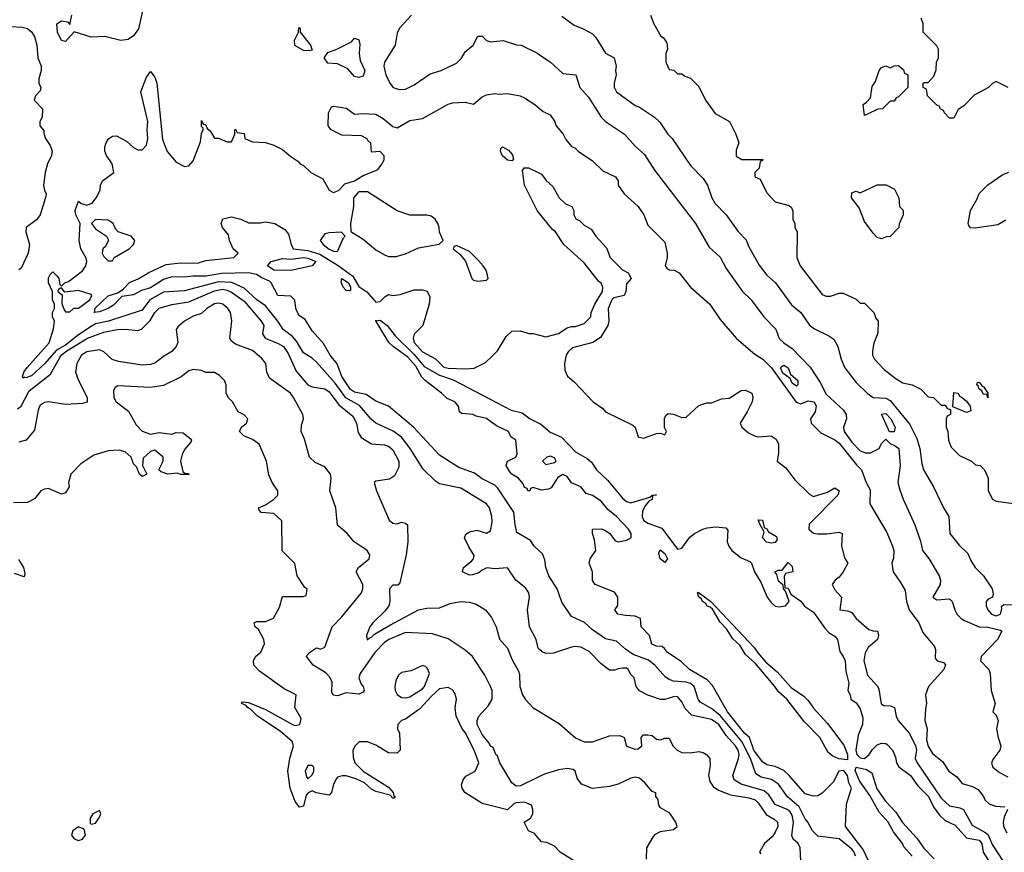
# Model space of a CAD drawing. Header units: inches. Extents: x 2348341 to 2479810, y 460419 to 613669.
# Tile 523 of 656: x 2417554 to 2422188, y 563349 to 567269. Entities that reach past the tile are written whole.
import ezdxf

# ---------------------------------------------------------------- set-up
doc = ezdxf.new("R2010")
doc.units = ezdxf.units.IN
doc.header["$MEASUREMENT"] = 0
doc.layers.add('C4516', color=7, linetype='Continuous')
doc.layers.add('C4526', color=7, linetype='Continuous')

msp = doc.modelspace()

# ---------------------------------------------------------------- linework, layer by layer
at = {"layer": 'C4516', "color": 2}
for points, elevation in [([(2418132, 567310), (2418113.6, 567226.4), (2418090, 567194), (2418064.5, 567175.5), (2418030, 567170.5), (2417954, 567190), (2417890, 567187.7), (2417810, 567212), (2417770, 567166.8), (2417750, 567171.3), (2417731, 567210), (2417728, 567250), (2417750, 567264), (2417779, 567259), (2417790, 567246), (2417798.8, 567290)], 70), ([(2419398, 567290), (2419341, 567230), (2419330, 567206), (2419321, 567150), (2419270.7, 567069.3), (2419267.7, 567050), (2419277.3, 567010), (2419296, 566970), (2419312, 566950), (2419339.8, 566939.8), (2419370, 566942.8), (2419410, 566962.8), (2419485.8, 567014.2), (2419538, 567030), (2419610, 567064.7), (2419632.5, 567087.5), (2419650, 567118), (2419688, 567150), (2419710, 567191.3), (2419731, 567191), (2419750, 567172), (2419770, 567164.7), (2419828.9, 567171.1), (2419891.6, 567151.6), (2419914, 567150), (2419990, 567111), (2420000, 567104.4)], 70), ([(2417510, 567237), (2417566.2, 567233.8), (2417590, 567227), (2417610, 567212.7), (2417622.9, 567190), (2417635.1, 567150), (2417639.3, 567090), (2417654.5, 567050), (2417655.1, 567030), (2417644, 566990), (2417644, 566970), (2417653.2, 566950), (2417650, 566934), (2417628.7, 566910), (2417622, 566890), (2417661.2, 566850), (2417659, 566810), (2417648, 566790), (2417648, 566770), (2417667.3, 566747.3), (2417667.3, 566732.7), (2417675.3, 566710), (2417696.6, 566676.6), (2417706.6, 566650), (2417703.7, 566630), (2417684, 566590), (2417674, 566550), (2417666, 566490), (2417670, 566466), (2417678, 566450), (2417676.4, 566436.4), (2417649.7, 566350.3), (2417632.9, 566327.1), (2417584, 566290), (2417582, 566270), (2417599.3, 566210), (2417593.2, 566170), (2417561.2, 566098.8), (2417550, 566091)], 70), ([(2420000, 564304.3), (2419994, 564310), (2419984, 564350), (2419953.2, 564410), (2419944, 564490), (2419952.7, 564550), (2419949.2, 564570), (2419933.8, 564593.8), (2419889, 564630), (2419850, 564688), (2419790, 564684), (2419751.6, 564688.4), (2419730, 564678), (2419715.3, 564664.7), (2419685.4, 564654.6), (2419670, 564654), (2419638, 564670), (2419642, 564690), (2419680.9, 564719.1), (2419689.2, 564730), (2419693.2, 564746.8), (2419667, 564787), (2419646.6, 564830), (2419652.7, 564847.3), (2419670, 564857.3), (2419705.4, 564865.4), (2419750, 564851.3), (2419770, 564862), (2419777.5, 564902.5), (2419776, 564930), (2419765.2, 564970), (2419750, 564989), (2419630, 565064), (2419530, 565084.5), (2419510, 565096), (2419453.1, 565153.1), (2419391.8, 565250), (2419350, 565303.6), (2419312.1, 565332.1), (2419229.7, 565369.7), (2419207.6, 565387.6), (2419153, 565453), (2419089.2, 565489.2), (2419038.3, 565558.3), (2418950, 565656), (2418930, 565676), (2418890, 565700.9), (2418856.1, 565756.1), (2418837.2, 565777.2), (2418794.5, 565810), (2418768, 565850), (2418710, 565921.3), (2418669.7, 565950), (2418610, 566005.4), (2418552.3, 566032.3), (2418490, 566034.4), (2418330, 565991.8), (2418230, 565986.6), (2418166, 565950), (2418130, 565900.7), (2417971, 565850), (2417910, 565836.4), (2417890, 565825.1), (2417830, 565785.3), (2417770, 565737.4), (2417727, 565713), (2417671.3, 565648.7), (2417610, 565593), (2417582.7, 565582.7), (2417574.4, 565585.6), (2417570, 565582), (2417567, 565587), (2417573.6, 565610), (2417588.6, 565631.4), (2417692.9, 565747.1), (2417713.2, 565813.2), (2417718, 565850), (2417709, 565870), (2417709, 565890), (2417718, 565910), (2417718, 565930), (2417708.7, 565950), (2417708, 565990), (2417689.2, 566030), (2417690, 566054), (2417698, 566070), (2417710, 566082), (2417730, 566062), (2417738, 566050), (2417742, 566022), (2417750, 566014), (2417766, 566030), (2417783.1, 566036.9), (2417850, 566086.8), (2417865.2, 566110), (2417869.3, 566130), (2417866.3, 566146.3), (2417842, 566190), (2417834, 566230), (2417838, 566310), (2417818, 566350), (2417815.3, 566370), (2417830, 566414), (2417843.6, 566403.6), (2417870, 566396), (2417894.8, 566405.2), (2417914, 566430), (2417932.9, 566467.1), (2417934, 566490), (2417944, 566510), (2417997.2, 566550), (2417989.2, 566590), (2417962, 566630), (2417955.3, 566650), (2417954, 566670), (2417961.2, 566690), (2417972.5, 566707.5), (2417990, 566721), (2418010, 566722.8), (2418056.7, 566696.7), (2418090, 566667.3), (2418110, 566656), (2418130, 566656), (2418150, 566678), (2418156.2, 566710), (2418153.6, 566750), (2418157.4, 566790), (2418123.7, 566930), (2418150, 566998), (2418170, 567026), (2418190, 566998), (2418199.5, 566970), (2418225.7, 566705.7), (2418247.9, 566647.9), (2418290, 566598.8), (2418330, 566578), (2418350, 566581), (2418370, 566604.7), (2418405.4, 566694.6), (2418410, 566734), (2418418, 566750), (2418418, 566758), (2418410, 566766), (2418410, 566794), (2418418, 566778), (2418430, 566774), (2418436.9, 566756.9), (2418450, 566746), (2418470, 566711.3), (2418490, 566712), (2418530, 566694), (2418550, 566694), (2418566, 566730), (2418566, 566750), (2418570, 566754), (2418578, 566738), (2418610, 566734), (2418614, 566710), (2418630, 566702), (2418650, 566694), (2418710, 566691.3), (2418750, 566678), (2418790, 566658), (2418830, 566624.7), (2418863.6, 566603.6), (2418874, 566590), (2418890, 566582), (2418924.7, 566550), (2418979.9, 566519.9), (2419010, 566466), (2419030, 566456), (2419054.8, 566465.2), (2419084.1, 566495.9), (2419130, 566510.8), (2419170, 566534.8), (2419237, 566563), (2419255.5, 566584.5), (2419268.7, 566610), (2419268.4, 566628.4), (2419250, 566648), (2419210, 566646), (2419206, 566690), (2419195.3, 566695.3), (2419188.4, 566708.4), (2419162, 566722), (2419070, 566726), (2419019, 566750), (2419006, 566770), (2419006.6, 566830), (2419020.9, 566859.1), (2419030, 566862.8), (2419092.3, 566852.3), (2419130, 566824), (2419170, 566828), (2419230, 566824), (2419264.7, 566804.7), (2419310, 566766), (2419330, 566760.7), (2419390, 566794), (2419450, 566804), (2419570, 566871.3), (2419590, 566878), (2419650, 566881), (2419690, 566872), (2419730, 566906), (2419750, 566914.8), (2419790, 566921), (2419810, 566918), (2419850, 566922), (2419908.9, 566911.1), (2419930, 566901), (2419978, 566870), (2420000, 566851.2)], 66), ([(2420000, 566356.5), (2419989, 566370), (2419929.2, 566490), (2419920.2, 566559.8), (2419928, 566572), (2419948.7, 566571.3), (2420000, 566546.8)], 62), ([(2420000, 564766.5), (2419975.3, 564790), (2419957.2, 564817.2), (2419894, 564854), (2419885.2, 564890), (2419879.3, 564950), (2419803.8, 565063.8), (2419790, 565078), (2419730, 565107), (2419694.2, 565134.2), (2419620.8, 565160.8), (2419530, 565218), (2419406.6, 565350), (2419290, 565449.2), (2419230, 565472.3), (2419183.9, 565503.9), (2419130, 565515.6), (2419110, 565528), (2419070, 565589.4), (2419048.5, 565648.5), (2419014.5, 565690), (2418984.2, 565744.2), (2418930, 565804), (2418897, 565857), (2418870, 565875.3), (2418864.1, 565884.1), (2418854, 565910), (2418849, 565949), (2418830, 565968), (2418768, 565970), (2418738, 566030), (2418730, 566038), (2418693.6, 566053.6), (2418668.7, 566070), (2418630, 566077.3), (2418505.8, 566074.2), (2418430, 566062.2), (2418370, 566062.2), (2418330, 566056.5), (2418270, 566058.4), (2418230, 566045.3), (2418170, 566007.3), (2418126.6, 565993.4), (2418090, 565974.2), (2418034.4, 565965.6), (2417995.1, 565924.9), (2417970.2, 565909.8), (2417930, 565893), (2417902, 565890), (2417906.8, 565893.2), (2417906.9, 565910), (2417970, 565968.9), (2418016.2, 565983.8), (2418040.3, 565999.7), (2418070, 566031.6), (2418111.7, 566048.3), (2418161.7, 566078.3), (2418243.3, 566116.7), (2418310, 566124.1), (2418390, 566123.5), (2418430, 566135.6), (2418562, 566150), (2418582, 566170), (2418559, 566190), (2418542, 566230), (2418536.4, 566256.4), (2418508.7, 566290), (2418502, 566310), (2418510, 566331.3), (2418550, 566341), (2418594, 566330), (2418630, 566312), (2418687.3, 566312.7), (2418710, 566318), (2418754, 566310), (2418802, 566282), (2418819.1, 566259.1), (2418830.8, 566210), (2418841, 566190), (2418910, 566182.4), (2418965.6, 566165.6), (2419052.5, 566112.5), (2419121.2, 566061.2), (2419150, 566013.4), (2419187.3, 565987.3), (2419230, 565938.8), (2419250, 565942), (2419273.6, 565966.4), (2419290, 565974.8), (2419310, 565970.8), (2419344, 565976), (2419410, 565998), (2419450, 565998), (2419470.9, 565990.9), (2419483.6, 565963.6), (2419481, 565930), (2419451, 565830), (2419410, 565788), (2419406, 565770), (2419410.7, 565750), (2419450, 565704.9), (2419510, 565673), (2419550, 565632.7), (2419570, 565627.7), (2419650, 565624.9), (2419692.1, 565627.9), (2419745.6, 565654.4), (2419776.5, 565683.5), (2419802, 565710), (2419843.1, 565776.9), (2419870, 565802), (2419910, 565804.7), (2419950, 565791.3), (2419970, 565791), (2420000, 565783.5)], 62), ([(2417543.8, 565436.2), (2417561, 565450), (2417598.7, 565521.3), (2417699.3, 565600.7), (2417749.1, 565690), (2417775.3, 565710), (2417873, 565770), (2417950, 565798.5), (2418014, 565810), (2418051.5, 565811.5), (2418110, 565805.2), (2418127.5, 565812.5), (2418167.7, 565852.3), (2418190.4, 565890), (2418210, 565911.6), (2418270, 565927.8), (2418350, 565940.4), (2418470, 565992.8), (2418510, 565999.8), (2418530, 565995.6), (2418550, 565986.3), (2418610, 565943.6), (2418690, 565849), (2418702.7, 565830), (2418697.2, 565790), (2418709.2, 565770), (2418770, 565745.1), (2418795.1, 565730), (2418817.1, 565697.1), (2418854.2, 565614.2), (2418910, 565549.2), (2418930, 565541.2), (2418990, 565531.6), (2419010, 565516.2), (2419055.9, 565455.9), (2419122, 565402), (2419138.4, 565370), (2419146.2, 565326.2), (2419161.5, 565301.5), (2419210, 565272), (2419270, 565267), (2419290, 565260.9), (2419310, 565244), (2419338, 565190), (2419337.5, 565162.5), (2419318, 565122), (2419294.5, 565105.5), (2419230, 565096), (2419222, 565090), (2419232.7, 565050), (2419292.9, 564912.9), (2419310, 564899), (2419330, 564895.3), (2419350, 564904), (2419370, 564899), (2419379, 564890), (2419381.2, 564810), (2419372.7, 564750), (2419343.1, 564616.9), (2419333.6, 564606.4), (2419310, 564606), (2419294, 564590), (2419296.2, 564530), (2419291.8, 564510), (2419274.5, 564485.5), (2419216, 564430), (2419201.2, 564410), (2419185.2, 564370), (2419188.9, 564348.9), (2419200.7, 564359.3), (2419210, 564361.2), (2419223.8, 564376.2), (2419299.4, 564420.6), (2419431.3, 564490), (2419470, 564498.4), (2419530, 564499.3), (2419579.1, 564520.9), (2419630, 564529.5), (2419670, 564527.3), (2419702.8, 564517.2), (2419746, 564490), (2419774, 564454), (2419796, 564410), (2419812.5, 564352.5), (2419849.4, 564309.4), (2419870, 564258), (2419900.9, 564200.9), (2419905.6, 564185.6), (2419907.6, 564130), (2419919.6, 564090), (2419932, 564070), (2419970, 564029.6), (2420000, 564011.2)], 70), ([(2420000, 563704.9), (2419910, 563662), (2419890, 563660.9), (2419870, 563676), (2419813.2, 563770), (2419802.7, 563802.7), (2419795.3, 563810), (2419782, 563842), (2419770, 563848.7), (2419763.2, 563863.2), (2419730, 563904), (2419707, 563950), (2419706.6, 563970), (2419714, 563990), (2419759.5, 564040.5), (2419777.2, 564070), (2419777.2, 564110), (2419769.2, 564130), (2419743.2, 564183.2), (2419685.2, 564270), (2419650, 564301.2), (2419570, 564353.2), (2419497, 564377), (2419370, 564383.7), (2419291, 564350), (2419270, 564336.2), (2419224.9, 564290), (2419156.3, 564190), (2419150.6, 564170), (2419161.1, 564141.1), (2419170.7, 564130), (2419174.8, 564110), (2419170, 564102), (2419150, 564094), (2419090, 564099), (2419050, 564085.2), (2419029.3, 564089.3), (2419023.2, 564103.2), (2419023.7, 564150), (2419014, 564174), (2418994.2, 564194.2), (2418935.3, 564230), (2418904, 564270), (2418905.2, 564274.8), (2418918, 564290), (2418950, 564311.3), (2418970, 564304.7), (2418990, 564314), (2419024, 564410), (2419070, 564458), (2419162.7, 564570), (2419169.4, 564590), (2419169.4, 564610), (2419137.2, 564670), (2419149, 564690), (2419199, 564730), (2419202, 564750), (2419189.1, 564769.1), (2419128.7, 564810), (2419095.3, 564850), (2419049.4, 564889.4), (2419042, 564970), (2419013.2, 565050), (2419019.3, 565110), (2419017.2, 565130), (2418990, 565164), (2418944.1, 565184.1), (2418917.2, 565210), (2418894.8, 565294.8), (2418879, 565330), (2418880.2, 565359.8), (2418889, 565390), (2418886, 565410), (2418842.7, 565490), (2418829, 565510), (2418730, 565582), (2418717.2, 565610), (2418712.7, 565650), (2418693.4, 565673.4), (2418650, 565712), (2418570, 565740.9), (2418550, 565755.3), (2418542.7, 565770), (2418552, 565852), (2418546, 565890), (2418533.2, 565910), (2418509.5, 565929.5), (2418490, 565934), (2418470, 565931.6), (2418434, 565910), (2418410, 565886), (2418370, 565873.2), (2418330, 565849.3), (2418297.3, 565822.7), (2418290.8, 565810), (2418298.8, 565750), (2418290.7, 565730), (2418270, 565706.6), (2418230, 565683.7), (2418190, 565652.7), (2418170, 565645.2), (2418130, 565642.7), (2418019.5, 565659.5), (2417989.6, 565669.6), (2417950, 565705.2), (2417930, 565714.5), (2417870, 565704.5), (2417844, 565690), (2417822.8, 565650), (2417816.3, 565610), (2417830.6, 565570), (2417871, 565490), (2417871.1, 565468.9), (2417850, 565462), (2417770, 565458), (2417690, 565469.6), (2417670, 565467.3), (2417659, 565461), (2417649, 565451), (2417641.1, 565430), (2417623.4, 565336.6), (2417584.7, 565290), (2417550, 565279.5)], 74), ([(2420000, 565057), (2419970, 565066), (2419958, 565062), (2419954, 565050), (2419946, 565050), (2419942, 565062), (2419930, 565066), (2419923.1, 565083.1), (2419902, 565110), (2419870, 565129), (2419860.1, 565140.1), (2419844, 565170), (2419849.4, 565190.6), (2419888, 565210), (2419895.3, 565224.7), (2419888, 565290), (2419865.6, 565305.6), (2419854.5, 565330), (2419797.6, 565357.6), (2419750, 565391.5), (2419702, 565402), (2419686, 565410), (2419635.3, 565415.3), (2419623.1, 565423.1), (2419619, 565450), (2419601.2, 565470), (2419564.9, 565484.9), (2419539.5, 565510), (2419461.6, 565570), (2419446.3, 565586.3), (2419417.4, 565637.4), (2419380.9, 565680.9), (2419311.6, 565730), (2419291.5, 565750), (2419229.5, 565850.5), (2419230, 565854), (2419231, 565851), (2419250, 565854.9), (2419283.7, 565830), (2419320.9, 565780.9), (2419410, 565692.7), (2419456.9, 565636.9), (2419530, 565595.6), (2419593.3, 565573.3), (2419866.8, 565430), (2419918, 565418), (2419956, 565390), (2420000, 565368.3)], 58), ([(2420000, 563409.5), (2419976.5, 563436.5), (2419948, 563450), (2419928.7, 563490), (2419958, 563510), (2419968.7, 563530), (2419969.2, 563550), (2419962, 563570), (2419930, 563585.2), (2419890, 563582), (2419881, 563579), (2419850, 563548.7), (2419730, 563579), (2419649.2, 563630), (2419636, 563650), (2419633.6, 563666.4), (2419641.2, 563690), (2419652.9, 563707.1), (2419698, 563730), (2419715.3, 563770), (2419692.7, 563830), (2419650, 563913.2), (2419636, 563930), (2419608.7, 563990), (2419604, 564030), (2419609.2, 564070), (2419605.2, 564090), (2419592.1, 564112.1), (2419570, 564124), (2419530, 564118), (2419490, 564082), (2419436.4, 564023.6), (2419370, 563975.3), (2419351.3, 563968.7), (2419334, 563950), (2419332, 563930), (2419341, 563910), (2419344.7, 563830), (2419330, 563815.3), (2419290, 563817.2), (2419230, 563852.7), (2419190, 563869.2), (2419151.3, 563868.7), (2419132, 563850), (2419122, 563830), (2419123.6, 563796.4), (2419130.8, 563770), (2419170, 563730.7), (2419290, 563654.8), (2419310.7, 563630), (2419314.8, 563614.8), (2419322, 563610), (2419316.9, 563603.1), (2419310, 563604), (2419297.2, 563617.2), (2419230, 563635.1), (2419210, 563646.6), (2419176.3, 563676.3), (2419135.3, 563695.3), (2419090, 563709.2), (2419070.9, 563709.1), (2419050, 563702), (2419044.5, 563695.5), (2419031.3, 563670), (2419022, 563630), (2419010, 563618), (2418949.1, 563629.1), (2418930, 563638), (2418911.1, 563628.9), (2418902, 563618), (2418890, 563566), (2418870, 563562), (2418850, 563588.7), (2418826.6, 563650), (2418816.2, 563730), (2418825.1, 563790), (2418842.4, 563850), (2418835.6, 563870), (2418778.9, 563918.9), (2418672.7, 563990), (2418640.9, 564020.9), (2418625.2, 564030), (2418620.4, 564040.4), (2418598, 564050), (2418602, 564058), (2418630, 564054.8), (2418710, 564020.7), (2418838, 563950), (2418850, 563945.5), (2418872.7, 563950), (2418878, 563978), (2418849.2, 564030), (2418855.3, 564090), (2418799.1, 564119.1), (2418682, 564202), (2418655.3, 564230), (2418654, 564250), (2418664, 564270), (2418689.3, 564290.7), (2418705.2, 564330), (2418702.7, 564350), (2418677.5, 564397.5), (2418662, 564410), (2418658, 564430), (2418670, 564436), (2418710, 564436), (2418748.4, 564451.6), (2418776.4, 564503.6), (2418790, 564554), (2418887.3, 564552.7), (2418902, 564558), (2418906, 564590), (2418895.3, 564595.3), (2418859, 564650), (2418848, 564708), (2418788.4, 564768.4), (2418788, 564910), (2418750, 564944), (2418690, 564948.7), (2418680.4, 564960.4), (2418678, 564970), (2418710, 564984.7), (2418748, 565010), (2418768, 565030), (2418768, 565050), (2418742, 565090), (2418725.6, 565125.6), (2418716, 565190), (2418681.2, 565270), (2418650, 565293.2), (2418608, 565310), (2418588, 565330), (2418598, 565350), (2418622, 565370), (2418628, 565390), (2418610, 565408), (2418582, 565422), (2418555.3, 565470), (2418535.3, 565490), (2418526, 565510), (2418526, 565550), (2418518, 565570), (2418494.6, 565594.6), (2418470, 565608), (2418430, 565608), (2418410, 565618), (2418370, 565622), (2418350, 565615.3), (2418313.2, 565586.8), (2418230, 565547.3), (2418170, 565538), (2418015.3, 565544.7), (2418002.8, 565537.2), (2417996, 565524), (2417997.3, 565490), (2418007.7, 565470), (2418065.5, 565425.5), (2418102, 565362), (2418130, 565332), (2418170, 565318), (2418210, 565324.7), (2418270, 565318), (2418290, 565324.7), (2418323.6, 565323.6), (2418356.9, 565296.9), (2418362, 565290), (2418359.6, 565280.4), (2418330, 565246), (2418318, 565222), (2418311, 565190), (2418322, 565142), (2418332, 565132), (2418348, 565132), (2418350, 565128), (2418311.6, 565128.4), (2418294.6, 565134.6), (2418250.9, 565129.1), (2418220.2, 565140.2), (2418208, 565150), (2418228.7, 565190), (2418228.7, 565210), (2418190, 565242), (2418170, 565235.3), (2418135.3, 565204.7), (2418131.3, 565170), (2418152, 565130), (2418130, 565118), (2418118, 565130), (2418103.1, 565163.1), (2418090, 565178), (2418079, 565210), (2418050, 565234), (2418022, 565242), (2417970, 565239.3), (2417902, 565218), (2417842.3, 565177.7), (2417794, 565130), (2417784, 565090), (2417786, 565070), (2417770, 565042), (2417750, 565035.3), (2417690, 565062), (2417670, 565058), (2417654, 565050), (2417624.7, 565015.3), (2417599.8, 565000.2), (2417590, 564995.3), (2417525.4, 564994.6)], 78), ([(2417547.8, 564727.8), (2417572.4, 564690), (2417578.5, 564661.5), (2417574.4, 564645.6), (2417530, 564661.3)], 78)]:
    msp.add_lwpolyline(points, dxfattribs=dict(at, elevation=elevation))
for points, elevation in [([(2418918, 567122), (2418890, 567124.5), (2418848.1, 567148.1), (2418847.3, 567172.7), (2418866, 567210), (2418867.3, 567232.7), (2418874, 567230), (2418874, 567210), (2418922, 567150), (2418930, 567126)], 66), ([(2419150, 566997.2), (2419130, 567002), (2419098, 567038), (2419050, 567062), (2419004, 567064), (2418986, 567090), (2419004.7, 567115.3), (2419046, 567130), (2419115.3, 567164.7), (2419130, 567182), (2419139.6, 567179.6), (2419150, 567174), (2419154.4, 567154.4), (2419150.8, 567110), (2419156.8, 567076.8), (2419178, 567030), (2419170, 567004)], 66), ([(2419870, 566605.2), (2419850, 566607), (2419824.5, 566630), (2419817.2, 566650), (2419818, 566662), (2419826, 566670), (2419854.4, 566654.4), (2419873, 566633), (2419878, 566610)], 62), ([(2419190, 566458), (2419150, 566458), (2419145.4, 566454.6), (2419124.7, 566430), (2419124.7, 566390), (2419111, 566310), (2419112, 566272), (2419170, 566236), (2419230, 566186), (2419270, 566162.8), (2419290, 566154.8), (2419325.6, 566154.4), (2419370, 566166.8), (2419430, 566194.8), (2419527.3, 566212.7), (2419546, 566230), (2419528.9, 566268.9), (2419528.7, 566290), (2419522, 566310), (2419508.7, 566330), (2419490, 566344), (2419470, 566349), (2419390, 566349.3), (2419330, 566369.3)], 66), ([(2417911.3, 566328.7), (2417892, 566310), (2417910, 566284.7), (2417962, 566250), (2417971.1, 566231.1), (2417958, 566202), (2417944.7, 566190), (2417942, 566170), (2417950, 566154), (2417970, 566134), (2417990, 566134), (2417998, 566150), (2418069, 566190), (2418089, 566210), (2418095.3, 566230), (2418078, 566250), (2418018, 566270), (2418004.7, 566284.7), (2417994, 566310), (2417970, 566326)], 66), ([(2419068, 566268), (2419010, 566266), (2418990, 566261.2), (2418968, 566230), (2418982, 566210), (2419010, 566188.5), (2419030, 566179.1), (2419050, 566178), (2419078, 566242), (2419086, 566250)], 66), ([(2419610, 566206), (2419598, 566202), (2419594, 566190), (2419624.7, 566164.7), (2419651.6, 566131.6), (2419682, 566050), (2419690, 566042), (2419710, 566038), (2419750, 566042), (2419758, 566050), (2419750, 566086), (2419735.3, 566110), (2419710, 566138), (2419670, 566178)], 66), ([(2418830, 566088.8), (2418750, 566089.8), (2418719.3, 566110), (2418737.2, 566130), (2418790, 566144.7), (2418830, 566141.1), (2418890, 566149.1), (2418910, 566146.3), (2418947.7, 566130), (2418930.7, 566110)], 58), ([(2419106.8, 565993.2), (2419090, 565994.7), (2419075.8, 566010), (2419066.1, 566033.9), (2419069.6, 566050.4), (2419100.9, 566030), (2419111, 566010), (2419110, 565998)], 58), ([(2417750, 566006), (2417738, 566002), (2417734, 565990), (2417754, 565974), (2417752.7, 565932.7), (2417763.6, 565903.6), (2417770, 565894), (2417790, 565894), (2417808.4, 565911.6), (2417830, 565911.3), (2417884, 565950), (2417893.2, 565970), (2417890, 565975.3), (2417830, 565994), (2417766, 565986)], 66), ([(2419450, 564228.7), (2419396.9, 564203.1), (2419350, 564195.3), (2419336.9, 564183.1), (2419324, 564156), (2419318.8, 564130), (2419321, 564110), (2419330, 564092), (2419350, 564078), (2419370, 564076), (2419390, 564081), (2419450, 564118), (2419459, 564130), (2419482, 564190), (2419473.6, 564213.6), (2419463.1, 564223.1)], 78), ([(2418930, 563758), (2418910, 563758), (2418898, 563730), (2418903.6, 563703.6), (2418910, 563694), (2418930, 563714), (2418938, 563730), (2418938, 563750)], 78), ([(2417930, 563546), (2417898, 563530), (2417886, 563510), (2417885.4, 563485.4), (2417890, 563482), (2417910, 563486), (2417930, 563514), (2417935.3, 563530)], 82), ([(2417830, 563468.7), (2417804.7, 563450), (2417798, 563430), (2417810, 563412), (2417830, 563404.7), (2417850, 563411.3), (2417864, 563430), (2417858, 563458)], 82)]:
    msp.add_lwpolyline(points, close=True, dxfattribs=dict(at, elevation=elevation))
at = {"layer": 'C4526', "color": 2}
for points, elevation in [([(2420105.4, 567285.4), (2420163.5, 567243.5), (2420206.4, 567226.4), (2420250, 567202), (2420265.4, 567185.4), (2420310, 567112), (2420351.3, 567090), (2420361, 567050), (2420358, 567030), (2420361, 567010), (2420351.3, 566970), (2420351.6, 566951.6), (2420362, 566930), (2420450, 566864.7), (2420470, 566858), (2420542, 566810), (2420566.4, 566786.4), (2420604.7, 566730), (2420624.7, 566710), (2420710, 566582), (2420770, 566521), (2420790.4, 566490), (2420810.5, 566430.5), (2420825.8, 566405.8), (2420878.8, 566350), (2420933.2, 566273.2), (2420972.7, 566232.7), (2420983.4, 566203.4), (2421033.7, 566113.7), (2421070, 566066), (2421110.8, 566030), (2421186.2, 565926.2), (2421230.5, 565890.5), (2421270.6, 565830.6), (2421293.7, 565813.7), (2421361.4, 565781.4), (2421384.9, 565764.9), (2421404, 565730), (2421419.1, 565670), (2421437.3, 565630), (2421490, 565561), (2421542.8, 565510), (2421570, 565490.7), (2421630, 565487.6), (2421650, 565475.8), (2421742.5, 565362.5), (2421776.7, 565296.7), (2421790.5, 565249.5), (2421798.8, 565178.8), (2421807.7, 565150), (2421854.8, 565070), (2421901, 564970), (2421926, 564930), (2421931.3, 564850), (2421975.3, 564795.3), (2422015.3, 564755.3), (2422030, 564722), (2422051, 564690), (2422090, 564650.8), (2422130.4, 564590), (2422134.8, 564565.2), (2422132, 564550), (2422110, 564539), (2422102.8, 564530), (2422102.8, 564510), (2422110.8, 564490), (2422127.3, 564470), (2422150, 564462.4), (2422169, 564470), (2422176.5, 564496.5), (2422174.6, 564505.4), (2422185.2, 564514.8), (2422270, 564513)], 74), ([(2420522, 567290), (2420538, 567250), (2420571.6, 567191.6), (2420583.6, 567183.6), (2420599.6, 567159.6), (2420602, 567130), (2420594, 567110), (2420594, 567070), (2420610, 567034), (2420631.6, 567031.6), (2420650, 567014), (2420670, 567014), (2420683.6, 567003.6), (2420710, 566994), (2420750, 566954), (2420782, 566890), (2420827.1, 566827.1), (2420894, 566790), (2420924.7, 566730), (2420938, 566690), (2420925.4, 566654.6), (2420926.4, 566626.4), (2420951.6, 566611.6), (2421051.3, 566611.3), (2421050, 566606), (2421038, 566602), (2421034, 566570), (2421014, 566550), (2421014, 566530), (2421038, 566518), (2421070, 566454), (2421110, 566412), (2421174.8, 566394.8), (2421185.4, 566385.4), (2421191.6, 566368.4), (2421192, 566330), (2421202, 566310), (2421202, 566290), (2421212, 566270), (2421211, 566150), (2421226.8, 566110), (2421330, 565976), (2421350, 565966.8), (2421370, 565966.8), (2421410, 565982), (2421430, 565982), (2421490, 565954), (2421510, 565934), (2421530, 565934), (2421574, 565890), (2421583.6, 565863.6), (2421594, 565850), (2421592.7, 565792.7), (2421573.7, 565746.3), (2421566.8, 565710), (2421567.3, 565690), (2421577.3, 565670), (2421622.3, 565622.3), (2421678, 565578), (2421710, 565558.8), (2421754, 565550), (2421794, 565530), (2421830, 565494), (2421854, 565490), (2421890, 565454), (2421910, 565454), (2421918, 565438), (2421934, 565434), (2421934, 565410), (2421918, 565402), (2421914, 565390), (2421914, 565350), (2421922, 565330), (2421924.7, 565290), (2421936.9, 565256.9), (2421976.9, 565216.9), (2422034, 565190), (2422052.7, 565172.7), (2422074, 565170), (2422094, 565150), (2422111.1, 565111.1), (2422112, 565050), (2422131.6, 565011.6), (2422150, 565002), (2422231.6, 564991.6)], 78), ([(2422206, 566950), (2422150, 566978), (2422131.6, 566968.4), (2422114, 566950), (2422045.4, 566914.6), (2421996.9, 566863.1), (2421970, 566846), (2421950, 566806), (2421930, 566806), (2421906, 566830), (2421902, 566842), (2421886, 566850), (2421882, 566862), (2421870, 566866), (2421826, 566910), (2421822, 566942), (2421806, 566950), (2421806, 566970), (2421810, 566974), (2421830, 566974), (2421856.4, 567003.6), (2421867.3, 567032.7), (2421868, 567070), (2421878, 567090), (2421878, 567130), (2421870, 567146), (2421806, 567210), (2421806, 567250), (2421796.4, 567276.4)], 78), ([(2420000, 567104.4), (2420050.7, 567070.7), (2420110, 567016), (2420171, 567010), (2420190.7, 566950.7), (2420230, 566904.7), (2420290.4, 566810.4), (2420310.4, 566790.4), (2420400.7, 566730), (2420451.6, 566671.6), (2420494.6, 566634.6), (2420541.2, 566561.2), (2420734, 566310), (2420798, 566198), (2420850, 566151.3), (2420878, 566098), (2420956, 565990), (2420996, 565950), (2421056, 565870), (2421112.7, 565812.7), (2421128.4, 565768.4), (2421150, 565747.3), (2421190, 565721), (2421273.7, 565633.7), (2421321.4, 565561.4), (2421350, 565506), (2421431, 565430), (2421442.8, 565410), (2421444.9, 565390), (2421430.5, 565350), (2421434.4, 565330), (2421470, 565279.3), (2421510, 565239.3), (2421534, 565230), (2421558, 565230), (2421598, 565250), (2421610, 565274), (2421630, 565294), (2421651.6, 565271.6), (2421670, 565266), (2421690.5, 565250.5), (2421697.3, 565170), (2421686, 565090), (2421695.3, 565055.3), (2421710.9, 565010.9), (2421766.8, 564890), (2421793.2, 564813.2), (2421802, 564770), (2421832.3, 564732.3), (2421880.7, 564650), (2421887.3, 564630), (2421886, 564610), (2421852, 564550), (2421870, 564538), (2421930, 564542.8), (2421942.8, 564530), (2421954, 564490), (2421964.9, 564470), (2421984, 564450), (2422000.6, 564440.6), (2422070, 564410.6), (2422110, 564408.2), (2422170, 564394.8), (2422176, 564390), (2422155.5, 564350), (2422078, 564270), (2422074.8, 564250), (2422114.8, 564210), (2422121, 564190), (2422126, 564110), (2422144.7, 564050), (2422134, 564010), (2422150, 563994), (2422158, 563970), (2422151.3, 563930), (2422158, 563890), (2422171, 563850), (2422166.8, 563830), (2422134.4, 563785.6), (2422128.1, 563768.1), (2422133.4, 563750), (2422164.4, 563724.4), (2422203.8, 563703.8)], 70), ([(2420000, 566851.2), (2420016.9, 566836.9), (2420050, 566822), (2420070.7, 566790.7), (2420078, 566770), (2420111.3, 566730), (2420124.5, 566704.5), (2420150, 566672), (2420166, 566666), (2420182, 566650), (2420250, 566604.7), (2420298, 566558), (2420358, 566530), (2420370.7, 566510.7), (2420371, 566490), (2420398, 566450), (2420464.7, 566390), (2420491, 566350), (2420510, 566302), (2420590, 566222), (2420601, 566170), (2420601, 566150), (2420591.3, 566110), (2420599.8, 566099.8), (2420610, 566091.3), (2420634, 566090), (2420658, 566078), (2420711.3, 566010), (2420801, 565930), (2420850, 565858), (2420927.9, 565767.9), (2421014, 565694), (2421051, 565670), (2421091.3, 565630), (2421207.9, 565467.9), (2421230, 565460.7), (2421264.9, 565475.1), (2421292, 565470), (2421302.7, 565450), (2421297, 565423), (2421274.8, 565390), (2421278, 565370), (2421324.4, 565324.4), (2421390, 565290.5), (2421410, 565275.5), (2421492.5, 565172.5), (2421516.3, 565150), (2421537.3, 565090), (2421555.8, 565055.8), (2421555.5, 564990), (2421634.7, 564854.7), (2421661.6, 564790), (2421668, 564770), (2421666.8, 564733.2), (2421658, 564710), (2421664.7, 564670), (2421699.8, 564619.8), (2421720.7, 564580.7), (2421727.3, 564530), (2421740.5, 564490), (2421784.9, 564430), (2421804.4, 564384.4), (2421858.5, 564318.5), (2421863.5, 564303.5), (2421862.8, 564262.8), (2421871, 564251), (2421902, 564242), (2421911.3, 564231.3), (2421902.8, 564210), (2421830.7, 564130), (2421816, 564090), (2421822, 564050), (2421816, 564024), (2421813, 563970), (2421823.8, 563930), (2421821.5, 563878.5), (2421828.5, 563848.5), (2421850, 563814), (2421896.9, 563776.9), (2421926, 563730), (2421963.9, 563703.9), (2421990, 563673.4), (2422038.7, 563658.7), (2422064.1, 563644.1), (2422090, 563610.8), (2422095.5, 563595.5), (2422117.1, 563577.1), (2422146, 563566), (2422190, 563562.8)], 66), ([(2420000, 566546.8), (2420010, 566542), (2420031.6, 566511.6), (2420063.6, 566483.6), (2420092, 566430), (2420122, 566402), (2420152, 566390), (2420162, 566370), (2420162, 566350), (2420171.6, 566331.6), (2420190, 566322), (2420210, 566302), (2420243.6, 566283.6), (2420264.7, 566250), (2420315.3, 566195.3), (2420332, 566150), (2420390, 566092), (2420416.9, 566076.9), (2420432, 566050), (2420410, 566026), (2420406.8, 565990), (2420398, 565970), (2420350, 565959.3), (2420340.7, 565950), (2420324, 565910), (2420326, 565850), (2420321, 565830), (2420287.5, 565772.5), (2420250.6, 565749.4), (2420155.3, 565724.7), (2420134.4, 565705.6), (2420126, 565690), (2420118, 565650), (2420119.6, 565619.6), (2420132, 565590), (2420163.6, 565563.6), (2420252, 565470), (2420298.8, 565438.8), (2420310, 565422), (2420439.8, 565359.8), (2420451, 565351), (2420464.5, 565304.5), (2420490, 565298.8), (2420550, 565321), (2420570, 565322), (2420590, 565314), (2420598, 565330), (2420588.4, 565348.4), (2420589.1, 565390.9), (2420594, 565406), (2420605.6, 565414.4), (2420630, 565411), (2420670, 565396), (2420690, 565398), (2420748.9, 565451.1), (2420763.1, 565456.9), (2420790, 565464.7), (2420810, 565464.7), (2420856.5, 565483.5), (2420893.4, 565486.6), (2420950, 565524), (2420970, 565524.9), (2420998.8, 565510), (2421004.9, 565490), (2421000.5, 565470), (2420978, 565422), (2420944.7, 565370), (2420952, 565350), (2420984.5, 565324.5), (2421012, 565310), (2421030, 565305.5), (2421090, 565310.4), (2421113.3, 565293.3), (2421125.5, 565270), (2421124.9, 565230), (2421118, 565190), (2421159.3, 565159.3), (2421202.3, 565102.3), (2421272.8, 565032.8), (2421290, 565024), (2421355.1, 565044.9), (2421390, 565064.7), (2421410.7, 565050.7), (2421404.7, 565030), (2421270, 564893.2), (2421267.3, 564870), (2421290, 564851), (2421307.9, 564847.9), (2421352.3, 564847.7), (2421410, 564856.3), (2421424.7, 564850), (2421421, 564790), (2421435.3, 564735.3), (2421450.7, 564710), (2421430, 564669), (2421410, 564644), (2421391.3, 564630), (2421378, 564610), (2421390, 564584.7), (2421421, 564550), (2421414, 564490), (2421450, 564486), (2421470, 564478), (2421490.8, 564450), (2421550, 564398), (2421570, 564391), (2421591.3, 564390), (2421596, 564370), (2421591, 564350), (2421546.2, 564313.8), (2421532.2, 564287.8), (2421526.4, 564250), (2421543, 564183), (2421590.5, 564130.5), (2421597.1, 564117.1), (2421607.7, 564047.7), (2421620.7, 564040.7), (2421650, 564038.8), (2421670.7, 564030.7), (2421678, 563990), (2421687.7, 563970), (2421740.4, 563910), (2421770, 563851.3), (2421774, 563830), (2421767.7, 563790), (2421777.3, 563770), (2421890, 563603.8), (2421930, 563568.2), (2421978.4, 563558.4), (2421994.8, 563550), (2422036.8, 563476.8), (2422101, 563441), (2422111.2, 563431.2), (2422130, 563385.5), (2422183.2, 563303.2)], 62), ([(2422194.8, 566325.2), (2422157.3, 566302.7), (2422050, 566288), (2422028.4, 566288.4), (2422020.4, 566300.4), (2422018, 566310), (2422028.9, 566371.1), (2422058, 566422), (2422069.1, 566450.9), (2422110, 566492), (2422180.2, 566539.8), (2422208.4, 566551.6)], 78), ([(2420000, 565783.5), (2420030, 565776), (2420088.9, 565791.1), (2420130, 565818), (2420150, 565824.7), (2420170, 565824.7), (2420210, 565838.8), (2420241.2, 565870), (2420244, 565890), (2420261.2, 565930), (2420296, 565990), (2420298, 566010), (2420290, 566028.7), (2420278, 566038), (2420210, 566124), (2420115.3, 566210), (2420075.3, 566270), (2420061.2, 566281.2), (2420000, 566356.5)], 62), ([(2420000, 565368.3), (2420005.5, 565365.5), (2420050, 565327.6), (2420103, 565303), (2420170, 565234.4), (2420223.8, 565203.8), (2420245.4, 565185.4), (2420268.9, 565150), (2420320.8, 565100.8), (2420390, 565017), (2420410, 565000.3), (2420430, 564993.7), (2420519, 565021), (2420530, 565030.8), (2420551.3, 565031.3), (2420532, 565028), (2420531, 565010), (2420516.3, 565003.7), (2420498.8, 564981.2), (2420484.5, 564955.5), (2420482.7, 564930), (2420490, 564913.4), (2420510, 564898.7), (2420575.5, 564875.5), (2420650, 564776), (2420670, 564780.7), (2420707.2, 564832.8), (2420729.6, 564850.4), (2420769.5, 564870.5), (2420790, 564877.3), (2420830, 564880.7), (2420876.8, 564876.8), (2420886, 564866), (2420884, 564810), (2420890.8, 564790), (2420906, 564770), (2420950, 564736), (2420990, 564718), (2420998, 564710), (2421011.3, 564670), (2421041.4, 564621.4), (2421071.3, 564550), (2421090, 564524.7), (2421110, 564507.3), (2421130, 564504.9), (2421158, 564510), (2421175.3, 564530), (2421158, 564578), (2421148, 564590), (2421147.3, 564607.3), (2421124.7, 564624.7), (2421116.4, 564656.4), (2421108, 564670), (2421123.1, 564676.9), (2421142, 564678), (2421170, 564714), (2421190, 564694), (2421192, 564670), (2421158, 564662), (2421152, 564648), (2421154, 564594), (2421170, 564592), (2421183.6, 564563.6), (2421230, 564531.3), (2421247.9, 564507.9), (2421290, 564478.8), (2421343.4, 564403.4), (2421362.6, 564382.6), (2421390, 564366.8), (2421402, 564350), (2421413.7, 564293.7), (2421430, 564271.3), (2421438.8, 564250), (2421442, 564202), (2421455.3, 564144.7), (2421452, 564110), (2421462, 564090), (2421464.7, 564070), (2421490, 564052), (2421510, 564024.7), (2421521.7, 563981.7), (2421519.5, 563950), (2421499.9, 563900.1), (2421488.9, 563830), (2421494, 563810), (2421510, 563794), (2421530, 563791), (2421551.4, 563808.6), (2421567.3, 563832.7), (2421590, 563854), (2421610, 563862), (2421630, 563860.7), (2421636.1, 563856.1), (2421660.7, 563830), (2421676.1, 563796.1), (2421680.5, 563770), (2421691.9, 563751.9), (2421745.5, 563710), (2421781.2, 563661.2), (2421830, 563612.4), (2421858, 563558), (2421883.1, 563523.1), (2421910, 563498.4), (2421955.8, 563475.8), (2422010, 563417.3), (2422070, 563406.4), (2422081.7, 563390), (2422088.7, 563350), (2422135.2, 563275.2)], 58), ([(2421548.1, 563308.1), (2421522.7, 563362.7), (2421440.7, 563470), (2421444.4, 563575.6), (2421469, 563650), (2421456, 563676), (2421449, 563710), (2421434.5, 563730), (2421430, 563734), (2421408.8, 563731.2), (2421381.7, 563678.3), (2421330, 563626.6), (2421310, 563615.1), (2421290, 563612.3), (2421250, 563623.7), (2421175.6, 563710), (2421150, 563733.3), (2421110, 563753.3), (2421070, 563760.7), (2421050, 563774.5), (2421008.9, 563830), (2420988.9, 563888.9), (2420965.1, 563910), (2420885.1, 564010), (2420813.8, 564133.8), (2420790, 564161.2), (2420706, 564210), (2420666.8, 564246.8), (2420602, 564290), (2420589.1, 564309.1), (2420577.2, 564317.2), (2420550, 564319), (2420529.5, 564329.5), (2420518, 564370), (2420479, 564410), (2420475.3, 564450), (2420450, 564461.2), (2420403.2, 564463.2), (2420368.7, 564470), (2420355.3, 564490), (2420369, 564511), (2420369.3, 564550), (2420353.4, 564573.4), (2420262, 564610), (2420249.3, 564629.3), (2420249, 564670), (2420233.2, 564710), (2420239, 564730), (2420265.2, 564770), (2420259.3, 564819.3), (2420249, 564850), (2420249.1, 564870.9), (2420290, 564872), (2420310, 564864.7), (2420331.3, 564850), (2420356, 564816), (2420370, 564811), (2420410, 564819.1), (2420431.1, 564828.9), (2420432.3, 564850), (2420418.9, 564870), (2420362.9, 564930), (2420322.2, 564962.2), (2420290, 565002), (2420250, 565029), (2420219, 565039), (2420195.3, 565070), (2420150, 565088), (2420130, 565118), (2420110, 565128), (2420087.1, 565112.9), (2420054.8, 565065.2), (2420042, 565058), (2420010, 565054), (2420000, 565057)], 58), ([(2421487.1, 563330), (2421480.4, 563350), (2421470, 563363.5), (2421410, 563411.6), (2421310, 563424), (2421285.2, 563450), (2421263.7, 563490), (2421250, 563506), (2421222.2, 563562.2), (2421167.3, 563610), (2421124.5, 563670), (2421092.3, 563692.3), (2421043.1, 563703.1), (2421018, 563718), (2420993.8, 563790), (2420951.9, 563870), (2420850, 563992.3), (2420810, 564025.4), (2420756, 564056), (2420746.3, 564070), (2420727.6, 564130), (2420710, 564143.5), (2420690, 564149.7), (2420630, 564154.7), (2420610, 564162.4), (2420593.9, 564173.9), (2420543.6, 564230), (2420513.6, 564253.6), (2420440.5, 564280.5), (2420404.8, 564304.8), (2420362.7, 564342.7), (2420310, 564354.5), (2420250, 564396), (2420211.3, 564431.3), (2420150, 564459.3), (2420105.8, 564525.8), (2420083.7, 564590), (2420043.7, 564650), (2420029.4, 564690), (2420025.6, 564725.6), (2420013.6, 564753.6), (2420000, 564766.5)], 62), ([(2421230, 563308), (2421227.6, 563370), (2421217, 563390), (2421194.5, 563410), (2421188.2, 563428.2), (2421195.4, 563490), (2421190, 563524), (2421179.3, 563539.3), (2421166, 563550), (2421110, 563574), (2421078.9, 563618.9), (2421057.8, 563637.8), (2420949, 563670), (2420916, 563690), (2420909.3, 563710), (2420936.9, 563790), (2420939.7, 563810), (2420934.5, 563830), (2420922.6, 563850), (2420878.5, 563898.5), (2420844.7, 563950), (2420810, 563974.8), (2420715.1, 563995.1), (2420685.6, 564025.6), (2420670, 564058), (2420650, 564082), (2420630, 564081.2), (2420590, 564068.7), (2420570, 564069), (2420510, 564088.7), (2420470, 564108.7), (2420455.3, 564130), (2420446, 564170), (2420430, 564186), (2420418, 564210), (2420410, 564215.3), (2420390, 564215.3), (2420370, 564213.2), (2420354.4, 564205.6), (2420330, 564206.6), (2420290, 564236.2), (2420234.3, 564294.3), (2420194.8, 564314.8), (2420170, 564317.7), (2420150, 564314.7), (2420066.6, 564286.6), (2420030, 564285.2), (2420012.5, 564292.5), (2420000, 564304.3)], 66), ([(2420000, 564011.2), (2420093.8, 563953.8), (2420170, 563887.3), (2420210, 563869.4), (2420250, 563869.4), (2420330, 563897), (2420378.6, 563898.6), (2420398, 563890), (2420410, 563848.7), (2420450, 563834), (2420464.7, 563835.3), (2420482, 563850), (2420478, 563890), (2420490, 563902), (2420510, 563902), (2420530, 563898), (2420550, 563882), (2420570, 563878), (2420590, 563886), (2420610, 563886), (2420628, 563850), (2420648, 563830), (2420670, 563819), (2420710, 563817.2), (2420750, 563822.7), (2420770, 563819.3), (2420787.3, 563807.3), (2420801.2, 563790), (2420803.2, 563756.8), (2420796, 563710), (2420802, 563682), (2420818, 563658), (2420842, 563642), (2420898.7, 563618.7), (2420984.9, 563604.9), (2421015.1, 563595.1), (2421030, 563581.2), (2421066.8, 563526.8), (2421104.9, 563504.9), (2421120.9, 563490), (2421121.6, 563470), (2421110, 563442.8), (2421096.1, 563423.9), (2421059.3, 563390), (2421035.3, 563350), (2421042, 563342)], 70), ([(2421753.6, 563330), (2421715.1, 563375.1), (2421709.2, 563390), (2421665.6, 563445.6), (2421640.5, 563490), (2421598, 563538), (2421555.5, 563615.5), (2421506, 563686), (2421485.9, 563734.1), (2421489.7, 563750.3), (2421538.8, 563738.8), (2421563.5, 563723.5), (2421587, 563647), (2421629.2, 563589.2), (2421677.7, 563537.7), (2421708.3, 563488.3), (2421775.9, 563415.9), (2421808.6, 563368.6), (2421857.4, 563317.4)], 54), ([(2420504, 563316), (2420506, 563370), (2420536.2, 563423.8), (2420545.6, 563434.4), (2420570, 563447.3), (2420630, 563456), (2420648.7, 563470), (2420642, 563490), (2420612.9, 563532.9), (2420570, 563558), (2420562, 563570), (2420558, 563598), (2420548, 563612), (2420548, 563628), (2420530, 563635.3), (2420495.9, 563675.9), (2420470, 563698), (2420450, 563702), (2420430, 563698.4), (2420370, 563669.5), (2420330, 563658), (2420250, 563649), (2420198, 563670), (2420178, 563698), (2420168, 563730), (2420159, 563739), (2420130, 563744), (2420090, 563737.2), (2420023.8, 563716.2), (2420000, 563704.9)], 74), ([(2422202.8, 563550), (2422186.6, 563513.4), (2422181.6, 563490), (2422184.4, 563470), (2422199.9, 563439.9)], 66), ([(2420170, 563304), (2420098, 563350), (2420070, 563378), (2420034.6, 563394.6), (2420010, 563398), (2420000, 563409.5)], 78)]:
    msp.add_lwpolyline(points, dxfattribs=dict(at, elevation=elevation))
for points, elevation in [([(2421530, 566818), (2421522.7, 566870), (2421539.5, 566880.5), (2421558, 566902), (2421566, 566954), (2421581.2, 566978.8), (2421599, 567030), (2421610, 567044.7), (2421630, 567051.3), (2421650, 567042), (2421670, 567052), (2421690, 567054), (2421712.7, 567032.7), (2421718, 567018), (2421734, 567010), (2421734, 566950), (2421690, 566906), (2421678, 566902), (2421670, 566886), (2421650, 566886), (2421614, 566850), (2421592.7, 566847.3), (2421550, 566828)], 78), ([(2421610, 566238), (2421590, 566244), (2421570, 566264), (2421530, 566319), (2421504.1, 566384.1), (2421469.2, 566430), (2421470, 566454), (2421490, 566462), (2421510, 566454), (2421590, 566491.3), (2421631.1, 566491.1), (2421671.1, 566471.1), (2421692, 566430), (2421694, 566390), (2421711.6, 566371.6), (2421712, 566350), (2421692.7, 566307.3), (2421692, 566290), (2421650, 566248), (2421632.7, 566247.3)], 78), ([(2421210, 565544), (2421190, 565558), (2421180.4, 565580.4), (2421144.7, 565604.7), (2421134, 565630), (2421142, 565638), (2421150, 565642.8), (2421170, 565630.5), (2421180.7, 565600.7), (2421215.5, 565570), (2421216, 565550)], 66), ([(2422110, 565488), (2422106, 565506), (2422090, 565504), (2422082, 565522), (2422070, 565529), (2422065.2, 565545.2), (2422058, 565550), (2422060.4, 565559.6), (2422070, 565562), (2422083.6, 565543.6), (2422090, 565542), (2422110.6, 565510.6)], 78), ([(2422010, 565419), (2421946, 565446), (2421950, 565514), (2421970, 565511), (2421976, 565496), (2421990, 565490.8), (2422010, 565473.4), (2422026.8, 565450), (2422030, 565428)], 78), ([(2421648, 565328), (2421610, 565412), (2421630, 565414.8), (2421653, 565390), (2421673.4, 565350), (2421670, 565328.7)], 70), ([(2420050, 565214), (2420034, 565210), (2420014, 565190), (2420030, 565174), (2420070, 565184.7), (2420078, 565190), (2420070, 565206)], 58), ([(2421090, 564804), (2421069, 564809), (2421049.1, 564829.1), (2421058, 564858), (2421038, 564890), (2421030, 564914), (2421050, 564912), (2421058, 564878), (2421070, 564872), (2421078, 564858), (2421115.3, 564835.3), (2421118, 564822), (2421110, 564808)], 58), ([(2420590, 564714), (2420567.7, 564730), (2420561.5, 564758.5), (2420567.3, 564772.7), (2420590, 564755.3), (2420603.1, 564730)], 54), ([(2421450, 563784.5), (2421409, 563789), (2421381.3, 563801.3), (2421359.1, 563819.1), (2421319.7, 563890), (2421245.3, 563965.3), (2421164.7, 564070), (2421124.6, 564104.6), (2421108, 564130), (2421017.1, 564237.1), (2420970, 564280.9), (2420943.3, 564323.3), (2420910, 564354.5), (2420880.8, 564400.8), (2420850, 564432.7), (2420814, 564494), (2420803.6, 564503.6), (2420790, 564508), (2420782, 564522), (2420767.6, 564530), (2420762.5, 564542.5), (2420749.6, 564550), (2420744, 564570), (2420746.8, 564573.2), (2420806.8, 564530), (2421011.8, 564311.8), (2421027.2, 564287.2), (2421064.6, 564244.6), (2421118, 564198), (2421185.2, 564125.2), (2421243.9, 564083.9), (2421264.2, 564064.2), (2421290, 564027.7), (2421356, 563956), (2421432.8, 563852.8), (2421450.2, 563809.8)], 54)]:
    msp.add_lwpolyline(points, close=True, dxfattribs=dict(at, elevation=elevation))

doc.saveas('drawing.dxf')
